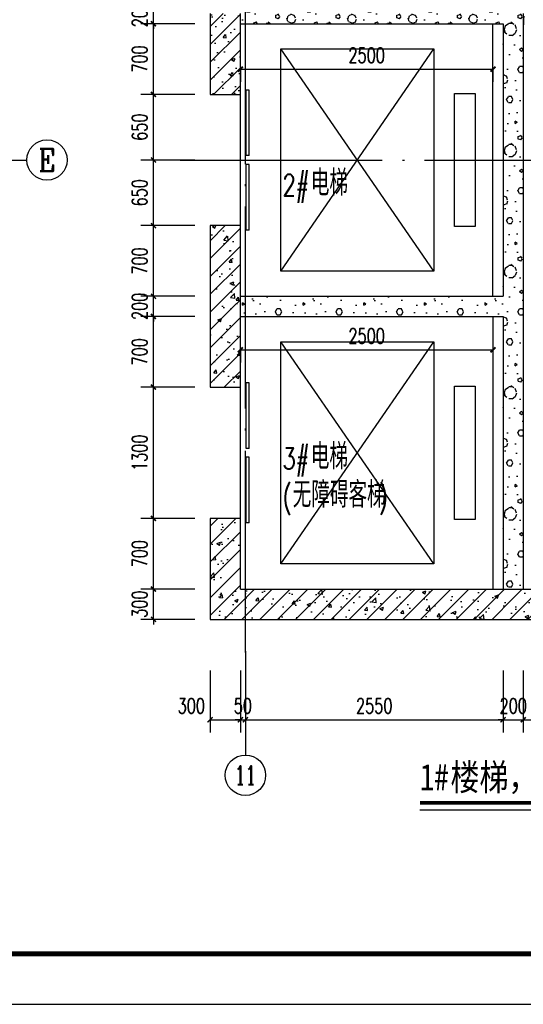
# Model space of a CAD drawing. Extents: x 797781 to 1255204, y 21234 to 1024248.
# Tile 875 of 1056: x 1179382 to 1184366, y 575313 to 585066. Entities that reach past the tile are written whole.
import ezdxf
from ezdxf.enums import TextEntityAlignment as Align

# ---------------------------------------------------------------- set-up
doc = ezdxf.new("R2010")
doc.units = 0
doc.header["$LTSCALE"] = 1000
doc.header["$MEASUREMENT"] = 0
doc.linetypes.add('230303生产综合楼-平面图_t8$0$DASH', pattern=[0.35, 0.25, -0.1])
doc.linetypes.add('230303生产综合楼-平面图_t8$0$DOTE', pattern=[2.42, 2, -0.2, 0.02, -0.2])
for name, color, linetype in [('230303生产综合楼-平面图_t8$0$A-PLAN-EVTR', 2, 'Continuous'), ('230303生产综合楼-平面图_t8$0$AXIS', 3, 'Continuous'), ('230303生产综合楼-平面图_t8$0$AXIS_TEXT', 7, 'Continuous'), ('230303生产综合楼-平面图_t8$0$DIM_SYMB', 3, 'Continuous'), ('230303生产综合楼-平面图_t8$0$DOTE', 1, '230303生产综合楼-平面图_t8$0$DOTE'), ('230303生产综合楼-平面图_t8$0$H-楼板留洞', 6, 'Continuous'), ('230303生产综合楼-平面图_t8$0$PUB_DIM', 3, 'Continuous'), ('230303生产综合楼-平面图_t8$0$PUB_HATCH', 8, 'Continuous'), ('230303生产综合楼-平面图_t8$0$PUB_TEXT', 7, 'Continuous'), ('230303生产综合楼-平面图_t8$0$WALL', 40, 'Continuous'), ('230303生产综合楼-平面图_t8$0$WINDOW', 4, 'Continuous'), ('230303生产综合楼-平面图_t8$0$轮廓', 2, 'Continuous'), ('AXIS_TEXT', 7, 'Continuous'), ('PUB_DIM', 3, 'Continuous'), ('PUB_TEXT', 7, 'Continuous'), ('PUB_TITLE', 4, 'Continuous')]:
    doc.layers.add(name, color=color, linetype=linetype)
doc.styles.add('230303生产综合楼-平面图_t8$0$-黑体', font='simhei.ttf', dxfattribs={"width": 0.8})
doc.styles.add('230303生产综合楼-平面图_t8$0$_TCH_AXIS', font='COMPLEX', dxfattribs={"bigfont": 'GBCBIG'})
doc.styles.add('230303生产综合楼-平面图_t8$0$_TCH_DIM', font='SIMPLEX', dxfattribs={"bigfont": 'GBCBIG'})
doc.styles.add('230303生产综合楼-平面图_T8$0$_TCH_DIM_T3', font='SIMPLEX', dxfattribs={"width": 0.705882, "bigfont": 'GBCBIG'})
doc.styles.add('_TCH_DIM_T3', font='SIMPLEX', dxfattribs={"width": 0.705882, "bigfont": 'GBCBIG'})
doc.styles.add('COMPLEX', font='COMPLEX')
doc.dimstyles.new('230303生产综合楼-平面图_T8$0$_TCH_ARCH&&50', dxfattribs={"dimtxt": 148.75, "dimasz": 50, "dimexe": 125, "dimexo": 150, "dimgap": 63.125, "dimtad": 1, "dimdec": 0, "dimzin": 0, "dimdsep": 46, "dimtxsty": '230303生产综合楼-平面图_T8$0$_TCH_DIM_T3', "dimblk": '230303生产综合楼-平面图_t8$0$_ArchTick', "dimcen": 0.09, "dimclrt": 7, "dimazin": 2, "dimtfac": 1, "dimtdec": 0, "dimtix": 1, "dimtmove": 2, "dimatfit": 3, "dimfxl": 1, "dimtolj": 1, "dimtzin": 0, "dimarcsym": 0})
doc.dimstyles.new('_TCH_ARCH&&50', dxfattribs={"dimtxt": 148.75, "dimasz": 50, "dimexe": 125, "dimexo": 150, "dimgap": 63.125, "dimtad": 1, "dimdec": 0, "dimzin": 0, "dimdsep": 46, "dimtxsty": '_TCH_DIM_T3', "dimblk": 'ARCHTICK', "dimcen": 0.09, "dimclrt": 7, "dimazin": 2, "dimtfac": 1, "dimtdec": 0, "dimtix": 1, "dimtmove": 2, "dimatfit": 3, "dimfxl": 1, "dimtolj": 1, "dimtzin": 0, "dimarcsym": 0})
pattern_1 = [(45, (0, 0), (-88.388348, 88.388348), []), (50, (0, 0), (358.63009, -31.37607), [37.5, -412.5]), (355, (0, 0), (-69.37567, 376.09607), [30, -330]), (100.4514, (29.9, -2.6), (289.25469, 344.71977), [31.8701, -350.57106]), (46.1842, (0, 100), (533.62052, -82.7595), [56.25, -618.75]), (96.6356, (44.47, 93.1), (467.33135, 487.05894), [47.80514, -525.8565]), (351.1842, (0, 100), (467.33097, 487.0593), [45, -495]), (21, (50, 75), (298.453526, -201.309445), [37.5, -412.5]), (326, (50, 75), (121.65767, 362.57502), [30, -330]), (71.4514, (74.87, 58.22), (420.11131, 161.26525), [31.8701, -350.57106]), (37.5, (0, 0), (6.079928, 166.446927), [0, -326, 0, -335, 0, -331.25]), (7.5, (0, 0), (131.534769, 197.205856), [0, -191, 0, -318.5, 0, -126.25]), (327.5, (-111.5, 0), (266.911218, -11.277436), [0, -125, 0, -390, 0, -517.5]), (317.5, (-161.5, 0), (291.593085, 50.05249), [0, -162.5, 0, -259, 0, -367.5])]
pattern_2 = [(0, (177, -183), (300, 600), [0, -600]), (0, (-174, -264), (300, 600), [0, -600]), (0, (21, -270), (300, 600), [0, -600]), (0, (234, -93), (300, 600), [0, -600]), (0, (-15, -300), (300, 600), [0, -600]), (0, (294, 285), (300, 600), [0, -600]), (0, (111, 237), (300, 600), [0, -600]), (0, (207, 162), (300, 600), [0, -600]), (0, (-282, 150), (300, 600), [0, -600]), (0, (12, 123), (300, 600), [0, -600]), (0, (-102, -30), (300, 600), [0, -600]), (0, (-96, -255), (300, 600), [0, -600]), (0, (129, -279), (300, 600), [0, -600]), (0, (294, -15), (300, 600), [0, -600]), (0, (-267, -108), (300, 600), [0, -600]), (0, (-216, -6), (300, 600), [0, -600]), (0, (18, -48), (300, 600), [0, -600]), (0, (-66, -135), (300, 600), [0, -600]), (0, (-114, 63), (300, 600), [0, -600]), (0, (-39, 288), (300, 600), [0, -600]), (0, (-243, -234), (300, 600), [0, -600]), (0, (87, 165), (300, 600), [0, -600]), (0, (-192, 174), (300, 600), [0, -600]), (0, (-240, 252), (300, 600), [0, -600]), (130.601294, (257.143, 97.143), (-1499.9999834, 1800.0000079), [26.34155, -11037.111]), (18.434949, (214.29, 108.57), (1499.9999945, 599.9999956), [27.10524, -3767.6279]), (90, (214.3, 82.86), (300, 600), [25.71428, -1174.28565]), (161.565051, (240, 74.29), (-1500.0000076, 599.999955), [27.10524, -3767.6279]), (53.130102, (240, 74.29), (300.000001, 600), [28.57143, -2971.4285]), (135, (262.86, -231.43), (-300.000036, 599.99996), [24.24366, -1672.8126]), (45, (228.57, -231.43), (299.999998, 599.999998), [24.24366, -1672.8126]), (135, (245.71, -248.57), (-300.000036, 599.99996), [24.24366, -1672.8126]), (45, (245.71, -248.57), (299.999998, 599.999998), [24.24366, -1672.8126]), (116.56505, (-25.7, 171.43), (-5e-05, 1199.99997), [31.94383, -638.8765]), (180, (-40, 200), (-300, 600), [34.28572, -565.71425]), (63.43495, (-88.57, 171.43), (3e-06, 1200), [31.94383, -638.8765]), (116.56505, (-74.3, 142.86), (-5e-05, 1199.99997), [31.94383, -638.8765]), (0, (-74.3, 142.86), (300, 600), [34.28572, -565.71425]), (63.43495, (-40, 142.86), (3e-06, 1200), [31.94383, -638.8765]), (107.102728, (200, -31.429), (-899.9999656, 3000.00000484), [38.86135, -16282.9025]), (143.972626, (188.57, 5.714), (-5699.9999277, 4199.9999952), [38.86135, -8122.02]), (180, (157.14, 28.6), (-300, 600), [37.14286, -562.8571]), (36.0273733, (88.57, 5.714), (5699.9999579, 4199.9999547), [38.86135, -8122.02]), (71.565051, (77.14, -28.57), (900.0000046, 2999.999995), [36.14032, -3758.5928]), (107.102728, (88.571, -65.714), (-899.9999656, 3000.00000484), [38.86135, -16282.9025]), (143.972626, (120, -88.57), (-5699.9999277, 4199.9999952), [38.86135, -8122.02]), (0, (120, -88.6), (300, 600), [37.14286, -562.8571]), (36.0273733, (157.143, -88.57), (5699.9999579, 4199.9999547), [38.86135, -8122.02]), (71.565051, (188.57, -65.71), (900.0000046, 2999.999995), [36.14032, -3758.5928]), (150.255118, (205.714, 248.57), (-900.000002, 599.9999926), [23.03502, -4814.3196]), (90, (185.7, 237.14), (300, 600), [22.85714, -1177.14275]), (29.744881, (185.714, 237.14), (900.0000005, 599.999997), [23.03502, -4814.3196]), (116.56505, (65.7, -177.14), (-5e-05, 1199.99997), [31.94383, -638.8765]), (168.690067, (51.43, -148.57), (-2700.000002, 599.999985), [29.13725, -6089.6855]), (41.185925, (0, -162.857), (7499.99995456, 6599.9999423), [30.37184, -12725.802]), (90, (0, -191.43), (300, 600), [28.57143, -1171.4285]), (138.814074, (22.857, -211.429), (-7499.9998667, 6600.00004204), [30.37184, -12725.802]), (16.6992442, (22.857, -211.429), (9899.9999255, 2999.9999686), [29.82945, -12498.5375]), (60.945396, (51.43, -202.857), (299.9999992, 599.9999947), [29.41609, -12325.3395]), (109.983106, (-185.714, 74.286), (-1500.00000565, 4199.9999889), [33.442, -14012.1975]), (155.556045, (-197.143, 105.714), (-3900.00001487, 1799.9999626), [34.52299, -14465.1315]), (24.4439547, (-260, 105.714), (3900.00000195, 1799.99999134), [34.52299, -14465.1315]), (70.0168934, (-271.429, 74.286), (1500.0000045, 4199.9999896), [33.442, -14012.1975]), (109.983106, (-260, 42.857), (-1500.00000565, 4199.9999889), [33.442, -14012.1975]), (160.016893, (-228.57, 31.43), (-1500.0000009, 599.9999727), [33.442, -6989.3775]), (19.9831065, (-228.57, 31.43), (1499.9999918, 599.999999), [33.442, -6989.3775]), (70.0168934, (-197.143, 42.857), (1500.0000045, 4199.9999896), [33.442, -14012.1975]), (122.005383, (37.14, 20), (-300.0000403, 599.9999694), [26.95423, -5633.434]), (18.434949, (-2.86, 34.29), (1499.9999945, 599.9999956), [27.10524, -3767.6279]), (90, (-2.86, 8.57), (300, 600), [25.71428, -1174.28565]), (161.565051, (22.86, 0), (-1500.0000076, 599.999955), [27.10524, -3767.6279]), (54.4623222, (22.857, 0), (2099.999997, 2999.9999955), [24.57807, -10298.2115]), (116.56505, (-137.14, -125.7), (-5e-05, 1199.99997), [31.94383, -638.8765]), (180, (-151.4, -97.14), (-300, 600), [31.42857, -568.5714]), (59.0362434, (-200, -125.714), (300.000001, 599.999997), [33.31973, -6963.822]), (120.963756, (-182.857, -154.286), (-300.000041, 599.9999724), [33.31973, -6963.822]), (0, (-182.86, -154.3), (300, 600), [31.42857, -568.5714]), (63.43495, (-151.43, -154.3), (3e-06, 1200), [31.94383, -638.8765])]

# ---------------------------------------------------------------- blocks, each defined once
blk = doc.blocks.new('_ArchTick')
at = {"color": 0, "linetype": 'ByBlock', "const_width": 0.4}
blk.add_lwpolyline([(-0.5, -0.5), (0.5, 0.5)], dxfattribs=at)
blk = doc.blocks.new('*D2519')
at = {"layer": 'Defpoints', "color": 0, "transparency": 16777216}
for p in [(1181565.8, 584723.8), (1184065.8, 584723.8), (1184065.8, 584576.4)]:
    blk.add_point(p, dxfattribs=at)
at = {"layer": 'PUB_DIM', "color": 0, "lineweight": -2, "transparency": 16777216}
for p, q in [((1181565.8, 584576.4), (1184065.8, 584576.4)), ((1181565.8, 584573.8), (1181565.8, 584451.4)), ((1184065.8, 584573.8), (1184065.8, 584451.4))]:
    blk.add_line(p, q, dxfattribs=at)
at = {"layer": 'PUB_DIM', "color": 0, "lineweight": -2, "transparency": 16777216, "xscale": 50, "yscale": 50, "zscale": 50, "rotation": 180}
blk.add_blockref('_ArchTick', (1181565.8, 584576.4), dxfattribs=at)
at = {"layer": 'PUB_DIM', "color": 0, "lineweight": -2, "transparency": 16777216, "xscale": 50, "yscale": 50, "zscale": 50}
blk.add_blockref('_ArchTick', (1184065.8, 584576.4), dxfattribs=at)
at = {"layer": 'PUB_DIM', "color": 7, "transparency": 16777216, "insert": (1182815.8, 584713.9), "char_height": 148.75, "attachment_point": 5, "style": '_TCH_DIM_T3'}
blk.add_mtext('\\A1;2500', dxfattribs=at)
blk = doc.blocks.new('*D2520')
at = {"layer": 'Defpoints', "color": 0, "transparency": 16777216}
for p in [(1181565.8, 581943.4), (1184065.8, 581943.4), (1184065.8, 581796.1)]:
    blk.add_point(p, dxfattribs=at)
at = {"layer": 'PUB_DIM', "color": 0, "lineweight": -2, "transparency": 16777216}
for p, q in [((1181565.8, 581796.1), (1184065.8, 581796.1)), ((1181565.8, 581793.4), (1181565.8, 581671.1)), ((1184065.8, 581793.4), (1184065.8, 581671.1))]:
    blk.add_line(p, q, dxfattribs=at)
at = {"layer": 'PUB_DIM', "color": 0, "lineweight": -2, "transparency": 16777216, "xscale": 50, "yscale": 50, "zscale": 50, "rotation": 180}
blk.add_blockref('_ArchTick', (1181565.8, 581796.1), dxfattribs=at)
at = {"layer": 'PUB_DIM', "color": 0, "lineweight": -2, "transparency": 16777216, "xscale": 50, "yscale": 50, "zscale": 50}
blk.add_blockref('_ArchTick', (1184065.8, 581796.1), dxfattribs=at)
at = {"layer": 'PUB_DIM', "color": 7, "transparency": 16777216, "insert": (1182815.8, 581933.6), "char_height": 148.75, "attachment_point": 5, "style": '_TCH_DIM_T3'}
blk.add_mtext('\\A1;2500', dxfattribs=at)
blk = doc.blocks.new('230303生产综合楼-平面图_t8$0$_ArchTick')
at = {"color": 0, "linetype": 'ByBlock', "const_width": 0.3}
blk.add_lwpolyline([(-0.5, -0.5), (0.5, 0.5)], dxfattribs=at)
blk = doc.blocks.new('*D3814')
at = {"layer": '230303生产综合楼-平面图_t8$0$PUB_DIM', "color": 0, "lineweight": -2, "transparency": 16777216}
for p, q in [((1180705.6, 579426.4), (1180705.6, 579476.4)), ((1181115.8, 579426.4), (1180580.6, 579426.4)), ((1180705.6, 579126.4), (1180705.6, 579426.4)), ((1181115.8, 579126.4), (1180580.6, 579126.4)), ((1180705.6, 579126.4), (1180705.6, 579076.4))]:
    blk.add_line(p, q, dxfattribs=at)
at = {"layer": 'Defpoints', "color": 0, "transparency": 16777216}
for p in [(1180705.6, 579426.4), (1181265.8, 579426.4), (1181265.8, 579126.4)]:
    blk.add_point(p, dxfattribs=at)
at = {"layer": '230303生产综合楼-平面图_t8$0$PUB_DIM', "color": 0, "lineweight": -2, "transparency": 16777216, "xscale": 50, "yscale": 50, "zscale": 50}
for p, rotation in [((1180705.6, 579426.4), 270), ((1180705.6, 579126.4), 90)]:
    blk.add_blockref('230303生产综合楼-平面图_t8$0$_ArchTick', p, dxfattribs=dict(at, rotation=rotation))
at = {"layer": '230303生产综合楼-平面图_t8$0$PUB_DIM', "color": 7, "transparency": 16777216, "insert": (1180568.1, 579276.4), "char_height": 148.75, "attachment_point": 5, "rotation": 90, "style": '230303生产综合楼-平面图_T8$0$_TCH_DIM_T3'}
blk.add_mtext('\\A1;300', dxfattribs=at)
blk = doc.blocks.new('*D3815')
at = {"layer": '230303生产综合楼-平面图_t8$0$PUB_DIM', "color": 0, "lineweight": -2, "transparency": 16777216}
for p, q in [((1181115.8, 580126.4), (1180580.6, 580126.4)), ((1180705.6, 579426.4), (1180705.6, 580126.4)), ((1181115.8, 579426.4), (1180580.6, 579426.4))]:
    blk.add_line(p, q, dxfattribs=at)
at = {"layer": 'Defpoints', "color": 0, "transparency": 16777216}
for p in [(1180705.6, 580126.4), (1181265.8, 580126.4), (1181265.8, 579426.4)]:
    blk.add_point(p, dxfattribs=at)
at = {"layer": '230303生产综合楼-平面图_t8$0$PUB_DIM', "color": 0, "lineweight": -2, "transparency": 16777216, "xscale": 50, "yscale": 50, "zscale": 50}
for p, rotation in [((1180705.6, 580126.4), 90), ((1180705.6, 579426.4), 270)]:
    blk.add_blockref('230303生产综合楼-平面图_t8$0$_ArchTick', p, dxfattribs=dict(at, rotation=rotation))
at = {"layer": '230303生产综合楼-平面图_t8$0$PUB_DIM', "color": 7, "transparency": 16777216, "insert": (1180568.1, 579776.4), "char_height": 148.75, "attachment_point": 5, "rotation": 90, "style": '230303生产综合楼-平面图_T8$0$_TCH_DIM_T3'}
blk.add_mtext('\\A1;700', dxfattribs=at)
blk = doc.blocks.new('*D3816')
at = {"layer": '230303生产综合楼-平面图_t8$0$PUB_DIM', "color": 0, "lineweight": -2, "transparency": 16777216}
for p, q in [((1181115.8, 581426.4), (1180580.6, 581426.4)), ((1180705.6, 580126.4), (1180705.6, 581426.4)), ((1181115.8, 580126.4), (1180580.6, 580126.4))]:
    blk.add_line(p, q, dxfattribs=at)
at = {"layer": 'Defpoints', "color": 0, "transparency": 16777216}
for p in [(1180705.6, 581426.4), (1181265.8, 581426.4), (1181265.8, 580126.4)]:
    blk.add_point(p, dxfattribs=at)
at = {"layer": '230303生产综合楼-平面图_t8$0$PUB_DIM', "color": 0, "lineweight": -2, "transparency": 16777216, "xscale": 50, "yscale": 50, "zscale": 50}
for p, rotation in [((1180705.6, 581426.4), 90), ((1180705.6, 580126.4), 270)]:
    blk.add_blockref('230303生产综合楼-平面图_t8$0$_ArchTick', p, dxfattribs=dict(at, rotation=rotation))
at = {"layer": '230303生产综合楼-平面图_t8$0$PUB_DIM', "color": 7, "transparency": 16777216, "insert": (1180568.1, 580776.4), "char_height": 148.75, "attachment_point": 5, "rotation": 90, "style": '230303生产综合楼-平面图_T8$0$_TCH_DIM_T3'}
blk.add_mtext('\\A1;1300', dxfattribs=at)
blk = doc.blocks.new('*D3817')
at = {"layer": '230303生产综合楼-平面图_t8$0$PUB_DIM', "color": 0, "lineweight": -2, "transparency": 16777216}
for p, q in [((1181115.8, 582126.4), (1180580.6, 582126.4)), ((1180705.6, 581426.4), (1180705.6, 582126.4)), ((1181115.8, 581426.4), (1180580.6, 581426.4))]:
    blk.add_line(p, q, dxfattribs=at)
at = {"layer": 'Defpoints', "color": 0, "transparency": 16777216}
for p in [(1180705.6, 582126.4), (1181265.8, 582126.4), (1181265.8, 581426.4)]:
    blk.add_point(p, dxfattribs=at)
at = {"layer": '230303生产综合楼-平面图_t8$0$PUB_DIM', "color": 0, "lineweight": -2, "transparency": 16777216, "xscale": 50, "yscale": 50, "zscale": 50}
for p, rotation in [((1180705.6, 582126.4), 90), ((1180705.6, 581426.4), 270)]:
    blk.add_blockref('230303生产综合楼-平面图_t8$0$_ArchTick', p, dxfattribs=dict(at, rotation=rotation))
at = {"layer": '230303生产综合楼-平面图_t8$0$PUB_DIM', "color": 7, "transparency": 16777216, "insert": (1180568.1, 581776.4), "char_height": 148.75, "attachment_point": 5, "rotation": 90, "style": '230303生产综合楼-平面图_T8$0$_TCH_DIM_T3'}
blk.add_mtext('\\A1;700', dxfattribs=at)
blk = doc.blocks.new('*D3818')
at = {"layer": '230303生产综合楼-平面图_t8$0$PUB_DIM', "color": 0, "lineweight": -2, "transparency": 16777216}
for p, q in [((1180705.6, 582326.4), (1180705.6, 582376.4)), ((1181115.8, 582326.4), (1180580.6, 582326.4)), ((1180705.6, 582126.4), (1180705.6, 582326.4)), ((1181115.8, 582126.4), (1180580.6, 582126.4)), ((1180705.6, 582126.4), (1180705.6, 582076.4))]:
    blk.add_line(p, q, dxfattribs=at)
at = {"layer": 'Defpoints', "color": 0, "transparency": 16777216}
for p in [(1180705.6, 582326.4), (1181265.8, 582326.4), (1181265.8, 582126.4)]:
    blk.add_point(p, dxfattribs=at)
at = {"layer": '230303生产综合楼-平面图_t8$0$PUB_DIM', "color": 0, "lineweight": -2, "transparency": 16777216, "xscale": 50, "yscale": 50, "zscale": 50}
for p, rotation in [((1180705.6, 582326.4), 270), ((1180705.6, 582126.4), 90)]:
    blk.add_blockref('230303生产综合楼-平面图_t8$0$_ArchTick', p, dxfattribs=dict(at, rotation=rotation))
at = {"layer": '230303生产综合楼-平面图_t8$0$PUB_DIM', "color": 7, "transparency": 16777216, "insert": (1180568.1, 582226.4), "char_height": 148.75, "attachment_point": 5, "rotation": 90, "style": '230303生产综合楼-平面图_T8$0$_TCH_DIM_T3'}
blk.add_mtext('\\A1;200', dxfattribs=at)
blk = doc.blocks.new('*D3819')
at = {"layer": '230303生产综合楼-平面图_t8$0$PUB_DIM', "color": 0, "lineweight": -2, "transparency": 16777216}
for p, q in [((1181115.8, 583026.4), (1180580.6, 583026.4)), ((1180705.6, 582326.4), (1180705.6, 583026.4)), ((1181115.8, 582326.4), (1180580.6, 582326.4))]:
    blk.add_line(p, q, dxfattribs=at)
at = {"layer": 'Defpoints', "color": 0, "transparency": 16777216}
for p in [(1180705.6, 583026.4), (1181265.8, 583026.4), (1181265.8, 582326.4)]:
    blk.add_point(p, dxfattribs=at)
at = {"layer": '230303生产综合楼-平面图_t8$0$PUB_DIM', "color": 0, "lineweight": -2, "transparency": 16777216, "xscale": 50, "yscale": 50, "zscale": 50}
for p, rotation in [((1180705.6, 583026.4), 90), ((1180705.6, 582326.4), 270)]:
    blk.add_blockref('230303生产综合楼-平面图_t8$0$_ArchTick', p, dxfattribs=dict(at, rotation=rotation))
at = {"layer": '230303生产综合楼-平面图_t8$0$PUB_DIM', "color": 7, "transparency": 16777216, "insert": (1180568.1, 582676.4), "char_height": 148.75, "attachment_point": 5, "rotation": 90, "style": '230303生产综合楼-平面图_T8$0$_TCH_DIM_T3'}
blk.add_mtext('\\A1;700', dxfattribs=at)
blk = doc.blocks.new('*D3820')
at = {"layer": '230303生产综合楼-平面图_t8$0$PUB_DIM', "color": 0, "lineweight": -2, "transparency": 16777216}
for p, q in [((1181115.8, 583676.4), (1180580.6, 583676.4)), ((1180705.6, 583026.4), (1180705.6, 583676.4)), ((1181115.8, 583026.4), (1180580.6, 583026.4))]:
    blk.add_line(p, q, dxfattribs=at)
at = {"layer": 'Defpoints', "color": 0, "transparency": 16777216}
for p in [(1180705.6, 583676.4), (1181265.8, 583676.4), (1181265.8, 583026.4)]:
    blk.add_point(p, dxfattribs=at)
at = {"layer": '230303生产综合楼-平面图_t8$0$PUB_DIM', "color": 0, "lineweight": -2, "transparency": 16777216, "xscale": 50, "yscale": 50, "zscale": 50}
for p, rotation in [((1180705.6, 583676.4), 90), ((1180705.6, 583026.4), 270)]:
    blk.add_blockref('230303生产综合楼-平面图_t8$0$_ArchTick', p, dxfattribs=dict(at, rotation=rotation))
at = {"layer": '230303生产综合楼-平面图_t8$0$PUB_DIM', "color": 7, "transparency": 16777216, "insert": (1180568.1, 583351.4), "char_height": 148.75, "attachment_point": 5, "rotation": 90, "style": '230303生产综合楼-平面图_T8$0$_TCH_DIM_T3'}
blk.add_mtext('\\A1;650', dxfattribs=at)
blk = doc.blocks.new('*D3821')
at = {"layer": '230303生产综合楼-平面图_t8$0$PUB_DIM', "color": 0, "lineweight": -2, "transparency": 16777216}
for p, q in [((1181115.8, 584326.4), (1180580.6, 584326.4)), ((1180705.6, 583676.4), (1180705.6, 584326.4)), ((1181115.8, 583676.4), (1180580.6, 583676.4))]:
    blk.add_line(p, q, dxfattribs=at)
at = {"layer": 'Defpoints', "color": 0, "transparency": 16777216}
for p in [(1180705.6, 584326.4), (1181265.8, 584326.4), (1181265.8, 583676.4)]:
    blk.add_point(p, dxfattribs=at)
at = {"layer": '230303生产综合楼-平面图_t8$0$PUB_DIM', "color": 0, "lineweight": -2, "transparency": 16777216, "xscale": 50, "yscale": 50, "zscale": 50}
for p, rotation in [((1180705.6, 584326.4), 90), ((1180705.6, 583676.4), 270)]:
    blk.add_blockref('230303生产综合楼-平面图_t8$0$_ArchTick', p, dxfattribs=dict(at, rotation=rotation))
at = {"layer": '230303生产综合楼-平面图_t8$0$PUB_DIM', "color": 7, "transparency": 16777216, "insert": (1180568.1, 584001.4), "char_height": 148.75, "attachment_point": 5, "rotation": 90, "style": '230303生产综合楼-平面图_T8$0$_TCH_DIM_T3'}
blk.add_mtext('\\A1;650', dxfattribs=at)
blk = doc.blocks.new('*D3822')
at = {"layer": '230303生产综合楼-平面图_t8$0$PUB_DIM', "color": 0, "lineweight": -2, "transparency": 16777216}
for p, q in [((1181115.8, 585026.4), (1180580.6, 585026.4)), ((1180705.6, 584326.4), (1180705.6, 585026.4)), ((1181115.8, 584326.4), (1180580.6, 584326.4))]:
    blk.add_line(p, q, dxfattribs=at)
at = {"layer": 'Defpoints', "color": 0, "transparency": 16777216}
for p in [(1180705.6, 585026.4), (1181265.8, 585026.4), (1181265.8, 584326.4)]:
    blk.add_point(p, dxfattribs=at)
at = {"layer": '230303生产综合楼-平面图_t8$0$PUB_DIM', "color": 0, "lineweight": -2, "transparency": 16777216, "xscale": 50, "yscale": 50, "zscale": 50}
for p, rotation in [((1180705.6, 585026.4), 90), ((1180705.6, 584326.4), 270)]:
    blk.add_blockref('230303生产综合楼-平面图_t8$0$_ArchTick', p, dxfattribs=dict(at, rotation=rotation))
at = {"layer": '230303生产综合楼-平面图_t8$0$PUB_DIM', "color": 7, "transparency": 16777216, "insert": (1180568.1, 584676.4), "char_height": 148.75, "attachment_point": 5, "rotation": 90, "style": '230303生产综合楼-平面图_T8$0$_TCH_DIM_T3'}
blk.add_mtext('\\A1;700', dxfattribs=at)
blk = doc.blocks.new('*D3823')
at = {"layer": '230303生产综合楼-平面图_t8$0$PUB_DIM', "color": 0, "lineweight": -2, "transparency": 16777216}
for p, q in [((1181115.8, 585226.4), (1180580.6, 585226.4)), ((1180705.6, 585226.4), (1180705.6, 585276.4)), ((1180705.6, 585026.4), (1180705.6, 585226.4)), ((1181115.8, 585026.4), (1180580.6, 585026.4)), ((1180705.6, 585026.4), (1180705.6, 584976.4))]:
    blk.add_line(p, q, dxfattribs=at)
at = {"layer": 'Defpoints', "color": 0, "transparency": 16777216}
for p in [(1180705.6, 585226.4), (1181265.8, 585226.4), (1181265.8, 585026.4)]:
    blk.add_point(p, dxfattribs=at)
at = {"layer": '230303生产综合楼-平面图_t8$0$PUB_DIM', "color": 0, "lineweight": -2, "transparency": 16777216, "xscale": 50, "yscale": 50, "zscale": 50}
for p, rotation in [((1180705.6, 585226.4), 270), ((1180705.6, 585026.4), 90)]:
    blk.add_blockref('230303生产综合楼-平面图_t8$0$_ArchTick', p, dxfattribs=dict(at, rotation=rotation))
at = {"layer": '230303生产综合楼-平面图_t8$0$PUB_DIM', "color": 7, "transparency": 16777216, "insert": (1180568.1, 585126.4), "char_height": 148.75, "attachment_point": 5, "rotation": 90, "style": '230303生产综合楼-平面图_T8$0$_TCH_DIM_T3'}
blk.add_mtext('\\A1;200', dxfattribs=at)
blk = doc.blocks.new('*D3828')
at = {"layer": '230303生产综合楼-平面图_t8$0$AXIS', "color": 0, "lineweight": -2, "transparency": 16777216}
for p, q in [((1181265.8, 578620.6), (1181265.8, 578007)), ((1181565.8, 578620.6), (1181565.8, 578007)), ((1181265.8, 578132), (1181565.8, 578132))]:
    blk.add_line(p, q, dxfattribs=at)
at = {"layer": 'Defpoints', "color": 0, "transparency": 16777216}
for p in [(1181265.8, 578770.6), (1181565.8, 578770.6), (1181565.8, 578132)]:
    blk.add_point(p, dxfattribs=at)
at = {"layer": '230303生产综合楼-平面图_t8$0$AXIS', "color": 0, "lineweight": -2, "transparency": 16777216, "xscale": 50, "yscale": 50, "zscale": 50, "rotation": 180}
blk.add_blockref('230303生产综合楼-平面图_t8$0$_ArchTick', (1181265.8, 578132), dxfattribs=at)
at = {"layer": '230303生产综合楼-平面图_t8$0$AXIS', "color": 0, "lineweight": -2, "transparency": 16777216, "xscale": 50, "yscale": 50, "zscale": 50}
blk.add_blockref('230303生产综合楼-平面图_t8$0$_ArchTick', (1181565.8, 578132), dxfattribs=at)
at = {"layer": '230303生产综合楼-平面图_t8$0$AXIS', "color": 7, "transparency": 16777216, "insert": (1181080.8, 578269.5), "char_height": 148.75, "attachment_point": 5, "style": '230303生产综合楼-平面图_T8$0$_TCH_DIM_T3'}
blk.add_mtext('\\A1;300', dxfattribs=at)
blk = doc.blocks.new('*D3829')
at = {"layer": '230303生产综合楼-平面图_t8$0$AXIS', "color": 0, "lineweight": -2, "transparency": 16777216}
for p, q in [((1181565.8, 578620.6), (1181565.8, 578007)), ((1181615.8, 578620.6), (1181615.8, 578007)), ((1181565.8, 578132), (1181515.8, 578132)), ((1181565.8, 578132), (1181615.8, 578132)), ((1181615.8, 578132), (1181665.8, 578132))]:
    blk.add_line(p, q, dxfattribs=at)
at = {"layer": 'Defpoints', "color": 0, "transparency": 16777216}
for p in [(1181565.8, 578770.6), (1181615.8, 578770.6), (1181615.8, 578132)]:
    blk.add_point(p, dxfattribs=at)
at = {"layer": '230303生产综合楼-平面图_t8$0$AXIS', "color": 0, "lineweight": -2, "transparency": 16777216, "xscale": 50, "yscale": 50, "zscale": 50}
blk.add_blockref('230303生产综合楼-平面图_t8$0$_ArchTick', (1181565.8, 578132), dxfattribs=at)
at = {"layer": '230303生产综合楼-平面图_t8$0$AXIS', "color": 0, "lineweight": -2, "transparency": 16777216, "xscale": 50, "yscale": 50, "zscale": 50, "rotation": 180}
blk.add_blockref('230303生产综合楼-平面图_t8$0$_ArchTick', (1181615.8, 578132), dxfattribs=at)
at = {"layer": '230303生产综合楼-平面图_t8$0$AXIS', "color": 7, "transparency": 16777216, "insert": (1181590.8, 578269.5), "char_height": 148.75, "attachment_point": 5, "style": '230303生产综合楼-平面图_T8$0$_TCH_DIM_T3'}
blk.add_mtext('\\A1;50', dxfattribs=at)
blk = doc.blocks.new('*D3830')
at = {"layer": '230303生产综合楼-平面图_t8$0$AXIS', "color": 0, "lineweight": -2, "transparency": 16777216}
for p, q in [((1181615.8, 578620.6), (1181615.8, 578007)), ((1184165.8, 578620.6), (1184165.8, 578007)), ((1181615.8, 578132), (1184165.8, 578132))]:
    blk.add_line(p, q, dxfattribs=at)
at = {"layer": 'Defpoints', "color": 0, "transparency": 16777216}
for p in [(1181615.8, 578770.6), (1184165.8, 578770.6), (1184165.8, 578132)]:
    blk.add_point(p, dxfattribs=at)
at = {"layer": '230303生产综合楼-平面图_t8$0$AXIS', "color": 0, "lineweight": -2, "transparency": 16777216, "xscale": 50, "yscale": 50, "zscale": 50, "rotation": 180}
blk.add_blockref('230303生产综合楼-平面图_t8$0$_ArchTick', (1181615.8, 578132), dxfattribs=at)
at = {"layer": '230303生产综合楼-平面图_t8$0$AXIS', "color": 0, "lineweight": -2, "transparency": 16777216, "xscale": 50, "yscale": 50, "zscale": 50}
blk.add_blockref('230303生产综合楼-平面图_t8$0$_ArchTick', (1184165.8, 578132), dxfattribs=at)
at = {"layer": '230303生产综合楼-平面图_t8$0$AXIS', "color": 7, "transparency": 16777216, "insert": (1182890.8, 578269.5), "char_height": 148.75, "attachment_point": 5, "style": '230303生产综合楼-平面图_T8$0$_TCH_DIM_T3'}
blk.add_mtext('\\A1;2550', dxfattribs=at)
blk = doc.blocks.new('*D3831')
at = {"layer": '230303生产综合楼-平面图_t8$0$AXIS', "color": 0, "lineweight": -2, "transparency": 16777216}
for p, q in [((1184165.8, 578620.6), (1184165.8, 578007)), ((1184365.8, 578620.6), (1184365.8, 578007)), ((1184165.8, 578132), (1184115.8, 578132)), ((1184165.8, 578132), (1184365.8, 578132)), ((1184365.8, 578132), (1184415.8, 578132))]:
    blk.add_line(p, q, dxfattribs=at)
at = {"layer": 'Defpoints', "color": 0, "transparency": 16777216}
for p in [(1184165.8, 578770.6), (1184365.8, 578770.6), (1184365.8, 578132)]:
    blk.add_point(p, dxfattribs=at)
at = {"layer": '230303生产综合楼-平面图_t8$0$AXIS', "color": 0, "lineweight": -2, "transparency": 16777216, "xscale": 50, "yscale": 50, "zscale": 50}
blk.add_blockref('230303生产综合楼-平面图_t8$0$_ArchTick', (1184165.8, 578132), dxfattribs=at)
at = {"layer": '230303生产综合楼-平面图_t8$0$AXIS', "color": 0, "lineweight": -2, "transparency": 16777216, "xscale": 50, "yscale": 50, "zscale": 50, "rotation": 180}
blk.add_blockref('230303生产综合楼-平面图_t8$0$_ArchTick', (1184365.8, 578132), dxfattribs=at)
at = {"layer": '230303生产综合楼-平面图_t8$0$AXIS', "color": 7, "transparency": 16777216, "insert": (1184265.8, 578269.5), "char_height": 148.75, "attachment_point": 5, "style": '230303生产综合楼-平面图_T8$0$_TCH_DIM_T3'}
blk.add_mtext('\\A1;200', dxfattribs=at)
blk = doc.blocks.new('*D3832')
at = {"layer": '230303生产综合楼-平面图_t8$0$AXIS', "color": 0, "lineweight": -2, "transparency": 16777216}
for p, q in [((1184365.8, 578620.6), (1184365.8, 578007)), ((1185865.8, 578620.6), (1185865.8, 578007)), ((1184365.8, 578132), (1185865.8, 578132))]:
    blk.add_line(p, q, dxfattribs=at)
at = {"layer": 'Defpoints', "color": 0, "transparency": 16777216}
for p in [(1184365.8, 578770.6), (1185865.8, 578770.6), (1185865.8, 578132)]:
    blk.add_point(p, dxfattribs=at)
at = {"layer": '230303生产综合楼-平面图_t8$0$AXIS', "color": 0, "lineweight": -2, "transparency": 16777216, "xscale": 50, "yscale": 50, "zscale": 50, "rotation": 180}
blk.add_blockref('230303生产综合楼-平面图_t8$0$_ArchTick', (1184365.8, 578132), dxfattribs=at)
at = {"layer": '230303生产综合楼-平面图_t8$0$AXIS', "color": 0, "lineweight": -2, "transparency": 16777216, "xscale": 50, "yscale": 50, "zscale": 50}
blk.add_blockref('230303生产综合楼-平面图_t8$0$_ArchTick', (1185865.8, 578132), dxfattribs=at)
at = {"layer": '230303生产综合楼-平面图_t8$0$AXIS', "color": 7, "transparency": 16777216, "insert": (1185115.8, 578269.5), "char_height": 148.75, "attachment_point": 5, "style": '230303生产综合楼-平面图_T8$0$_TCH_DIM_T3'}
blk.add_mtext('\\A1;1500', dxfattribs=at)
blk = doc.blocks.new('_AXISO')
blk.add_circle((0, 0), 0.5)
at = {"layer": 'AXIS_TEXT', "style": 'COMPLEX', "width": 1.041667}
blk.add_attdef('A', text='', height=0.56, dxfattribs=at).set_placement((-0.25, -0.28), (0.25, -0.28), align=Align.FIT)
blk = doc.blocks.new('230303生产综合楼-平面图_t8$0$$DORLIB2D$00000127')
at = {"color": 0}
for points in [[(-0.5333, 0.7949), (-0.5333, 0.6904)], [(-0.0333, 0.7949), (-0.5333, 0.7949)], [(-0.0333, 0.7949), (-0.0333, 0.6904)], [(0.5333, 0.7949), (0.0333, 0.7949)], [(0.0333, 0.7949), (0.0333, 0.6904)], [(0.5333, 0.7949), (0.5333, 0.6904)], [(-0.0333, 0.6904), (-0.5333, 0.6904)], [(0.5333, 0.6904), (0.0333, 0.6904)], [(0.5, 0.5), (-0.5, 0.5)]]:
    blk.add_lwpolyline(points, dxfattribs=at)

msp = doc.modelspace()

# ---------------------------------------------------------------- hatches: boundary and pattern name
at = {"layer": '230303生产综合楼-平面图_t8$0$PUB_HATCH'}
h = msp.add_hatch(dxfattribs=at)
h.set_pattern_fill('加气混凝土', color=256, scale=50, style=0)
h.set_pattern_definition(pattern_2)
h.paths.add_polyline_path([(1181565.8, 585226.4), (1181565.8, 585026.4), (1184165.8, 585026.4), (1184232.5, 585126.4), (1184165.8, 585226.4)])
h = msp.add_hatch(dxfattribs=at)
h.set_pattern_fill('钢筋混凝土', color=256, scale=50, style=0)
h.set_pattern_definition(pattern_1)
h.paths.add_polyline_path([(1181265.8, 585126.4), (1181265.8, 584326.4), (1181565.8, 584326.4), (1181565.8, 585126.4)])
h = msp.add_hatch(dxfattribs=at)
h.set_pattern_fill('加气混凝土', color=256, scale=50, style=0)
h.set_pattern_definition(pattern_2)
h.paths.add_polyline_path([(1184232.5, 585126.4), (1184165.8, 585026.4), (1184165.8, 582326.4), (1184232.5, 582226.4), (1184365.8, 582226.4), (1184365.8, 585126.4)])
h = msp.add_hatch(dxfattribs=at)
h.set_pattern_fill('钢筋混凝土', color=256, scale=50, style=0)
h.set_pattern_definition(pattern_1)
h.paths.add_polyline_path([(1181565.8, 582226.4), (1181565.8, 583026.4), (1181265.8, 583026.4), (1181265.8, 582226.4)])
h = msp.add_hatch(dxfattribs=at)
h.set_pattern_fill('加气混凝土', color=256, scale=50, style=0)
h.set_pattern_definition(pattern_2)
h.paths.add_polyline_path([(1181565.8, 582326.4), (1181565.8, 582126.4), (1184165.8, 582126.4), (1184232.5, 582226.4), (1184165.8, 582326.4)])
h = msp.add_hatch(dxfattribs=at)
h.set_pattern_fill('钢筋混凝土', color=256, scale=50, style=0)
h.set_pattern_definition(pattern_1)
h.paths.add_polyline_path([(1181265.8, 582226.4), (1181265.8, 581426.4), (1181565.8, 581426.4), (1181565.8, 582226.4)])
h = msp.add_hatch(dxfattribs=at)
h.set_pattern_fill('加气混凝土', color=256, scale=50, style=0)
h.set_pattern_definition(pattern_2)
h.paths.add_polyline_path([(1184232.5, 582226.4), (1184165.8, 582126.4), (1184165.8, 579426.4), (1184365.8, 579426.4), (1184365.8, 582226.4)])
h = msp.add_hatch(dxfattribs=at)
h.set_pattern_fill('钢筋混凝土', color=256, scale=50, style=0)
h.set_pattern_definition(pattern_1)
h.paths.add_polyline_path([(1181565.8, 579426.4), (1181565.8, 580126.4), (1181265.8, 580126.4), (1181265.8, 579126.4)])
h = msp.add_hatch(dxfattribs=at)
h.set_pattern_fill('钢筋混凝土', color=256, scale=50, style=0)
h.set_pattern_definition(pattern_1)
h.paths.add_polyline_path([(1181565.8, 579426.4), (1181265.8, 579126.4), (1184265.8, 579126.4), (1184265.8, 579426.4)])
h = msp.add_hatch(dxfattribs=at)
h.set_pattern_fill('钢筋混凝土', color=256, scale=50, style=0)
h.set_pattern_definition(pattern_1)
h.paths.add_polyline_path([(1184265.8, 579426.4), (1184265.8, 579126.4), (1187665.8, 579126.4), (1187665.8, 579426.4)])

# ---------------------------------------------------------------- linework, layer by layer
at = {"layer": '230303生产综合楼-平面图_t8$0$A-PLAN-EVTR'}
for p, q in [((1181965.8, 582576.4), (1183480.8, 584776.4)), ((1183480.8, 582576.4), (1181965.8, 584776.4)), ((1181965.8, 584776.4), (1183480.8, 584776.4)), ((1181965.8, 582576.4), (1181965.8, 584776.4)), ((1183480.8, 584776.4), (1183480.8, 582576.4)), ((1183685.8, 584336.4), (1183890.8, 584336.4)), ((1183685.8, 583016.4), (1183685.8, 584336.4)), ((1183890.8, 584336.4), (1183890.8, 583016.4)), ((1183890.8, 583016.4), (1183685.8, 583016.4)), ((1183480.8, 582576.4), (1181965.8, 582576.4)), ((1181965.8, 579676.4), (1183480.8, 581876.4)), ((1183480.8, 579676.4), (1181965.8, 581876.4)), ((1181965.8, 581876.4), (1183480.8, 581876.4)), ((1181965.8, 579676.4), (1181965.8, 581876.4)), ((1183480.8, 581876.4), (1183480.8, 579676.4)), ((1183685.8, 581436.4), (1183890.8, 581436.4)), ((1183685.8, 580116.4), (1183685.8, 581436.4)), ((1183890.8, 581436.4), (1183890.8, 580116.4)), ((1183890.8, 580116.4), (1183685.8, 580116.4)), ((1183480.8, 579676.4), (1181965.8, 579676.4))]:
    msp.add_line(p, q, dxfattribs=at)
at = {"layer": '230303生产综合楼-平面图_t8$0$AXIS'}
for p, q in [((1178423, 583676.4), (1179451.9, 583676.4)), ((1181615.8, 578810.9), (1181615.8, 577782))]:
    msp.add_line(p, q, dxfattribs=at)
at = {"layer": '230303生产综合楼-平面图_t8$0$DIM_SYMB', "const_width": 35}
msp.add_lwpolyline([(1183342.5, 577308.8), (1188950.5, 577308.8)], dxfattribs=at)
at = {"layer": '230303生产综合楼-平面图_t8$0$DIM_SYMB'}
msp.add_lwpolyline([(1183342.5, 577238.8), (1188950.5, 577238.8)], dxfattribs=at)
at = {"layer": '230303生产综合楼-平面图_t8$0$DOTE'}
for p, q in [((1181615.8, 578796.5), (1181615.8, 588606.2)), ((1180969.4, 583676.4), (1190805.2, 583676.4))]:
    msp.add_line(p, q, dxfattribs=at)
at = {"layer": '230303生产综合楼-平面图_t8$0$H-楼板留洞'}
for points in [[(1184065.8, 582326.4), (1184065.8, 585026.4)], [(1184065.8, 582126.4), (1184065.8, 579426.4)]]:
    msp.add_lwpolyline(points, dxfattribs=at)
at = {"layer": '230303生产综合楼-平面图_t8$0$WALL'}
for p, q in [((1181265.8, 585126.4), (1181265.8, 584326.4)), ((1181565.8, 584326.4), (1181565.8, 585126.4)), ((1184365.8, 585126.4), (1184365.8, 582226.4)), ((1181565.8, 585026.4), (1184165.8, 585026.4)), ((1184165.8, 585026.4), (1184165.8, 582326.4)), ((1181265.8, 584326.4), (1181565.8, 584326.4)), ((1181565.8, 583026.4), (1181265.8, 583026.4)), ((1181265.8, 583026.4), (1181265.8, 582226.4)), ((1181565.8, 582226.4), (1181565.8, 583026.4)), ((1181565.8, 582326.4), (1184165.8, 582326.4)), ((1181265.8, 582226.4), (1181265.8, 581426.4)), ((1181565.8, 581426.4), (1181565.8, 582226.4)), ((1184365.8, 582226.4), (1184365.8, 579426.4)), ((1181565.8, 582126.4), (1184165.8, 582126.4)), ((1184165.8, 582126.4), (1184165.8, 579426.4)), ((1181265.8, 581426.4), (1181565.8, 581426.4)), ((1181565.8, 580126.4), (1181265.8, 580126.4)), ((1181265.8, 580126.4), (1181265.8, 579126.4)), ((1181565.8, 579426.4), (1181565.8, 580126.4)), ((1181565.8, 579426.4), (1184265.8, 579426.4)), ((1184265.8, 579426.4), (1187665.8, 579426.4)), ((1181265.8, 579126.4), (1184265.8, 579126.4)), ((1184265.8, 579126.4), (1187665.8, 579126.4))]:
    msp.add_line(p, q, dxfattribs=at)
at = {"layer": '230303生产综合楼-平面图_t8$0$轮廓', "linetype": '230303生产综合楼-平面图_t8$0$DASH'}
msp.add_arc((1185965.8, 584976.4), 1600, 0, 180.00038, dxfattribs=at)
at = {"layer": 'PUB_TITLE'}
msp.add_lwpolyline([(1146159.4, 575313.1), (1198709.4, 575313.1), (1198709.4, 605013.1), (1146159.4, 605013.1)], close=True, dxfattribs=at)
at = {"layer": 'PUB_TITLE', "const_width": 50}
msp.add_lwpolyline([(1146904.2, 575813.1), (1197704.2, 575813.1), (1197704.2, 604513.1), (1146904.2, 604513.1)], close=True, dxfattribs=at)

# ---------------------------------------------------------------- block references
at = {"layer": '230303生产综合楼-平面图_t8$0$AXIS'}
ref = msp.add_blockref('_AXISO', (1179651.9, 583676.4), dxfattribs=dict(at, xscale=400, yscale=400, zscale=400))
ref.add_attrib('A', 'E', dxfattribs={"layer": '230303生产综合楼-平面图_t8$0$AXIS_TEXT', "ltscale": 2, "height": 222.7, "style": '230303生产综合楼-平面图_t8$0$_TCH_AXIS'}).set_placement((1179567, 583565), (1179736.7, 583565), align=Align.FIT)
ref = msp.add_blockref('_AXISO', (1181615.8, 577582), dxfattribs=dict(at, xscale=400, yscale=400, zscale=400))
ref.add_attrib('A', '11', dxfattribs={"layer": '230303生产综合楼-平面图_t8$0$AXIS_TEXT', "ltscale": 2, "height": 184.38, "style": '230303生产综合楼-平面图_t8$0$_TCH_AXIS'}).set_placement((1181510.4, 577489.8), (1181721.2, 577489.8), align=Align.FIT)
at = {"layer": '230303生产综合楼-平面图_t8$0$WINDOW', "xscale": 1300, "yscale": 300, "zscale": 300, "rotation": 270}
for p in [(1181415.8, 583676.4), (1181415.8, 580776.4)]:
    msp.add_blockref('230303生产综合楼-平面图_t8$0$$DORLIB2D$00000127', p, dxfattribs=at)

# ---------------------------------------------------------------- texts
at = {"layer": '230303生产综合楼-平面图_t8$0$PUB_TEXT', "style": '230303生产综合楼-平面图_t8$0$_TCH_DIM'}
for s, p in [('电梯', (1182262.9, 583322.2)), ('电梯', (1182262.9, 580612.6)), ('无障碍客梯', (1182084.3, 580233.7))]:
    msp.add_text(s, height=255.32, dxfattribs=at).set_placement(p)
at = {"layer": '230303生产综合楼-平面图_t8$0$PUB_TEXT', "style": '230303生产综合楼-平面图_t8$0$_TCH_DIM', "width": 0.705882}
for s, p in [('2#', (1181984.3, 583322.2)), ('3#', (1181984.3, 580612.6)), ('(', (1181984.3, 580233.7)), (')', (1182935.4, 580233.7))]:
    msp.add_text(s, height=212.5, dxfattribs=at).set_placement(p)
at = {"layer": 'PUB_TEXT', "style": '230303生产综合楼-平面图_t8$0$-黑体', "width": 0.8}
for s, p in [('1#', (1183342.5, 577432)), ('楼梯，', (1183645, 577432))]:
    msp.add_text(s, height=262.87, dxfattribs=at).set_placement(p)

# ---------------------------------------------------------------- dimensions: what is measured, and where the dimension line sits
at = {"layer": '230303生产综合楼-平面图_t8$0$AXIS'}
dim = msp.add_linear_dim(base=(1181565.8, 578132), p1=(1181265.8, 578770.6), p2=(1181565.8, 578770.6), angle=0, dimstyle='230303生产综合楼-平面图_T8$0$_TCH_ARCH&&50', dxfattribs=at)
dim.commit()
dim.dimension.update_dxf_attribs({"geometry": '*D3828', "text_midpoint": (1181080.8, 578269.5), "dimtype": 161})
for p1, p2, picture, middle in [((1181565.8, 578770.6), (1181615.8, 578770.6), '*D3829', (1181590.8, 578269.5)), ((1181615.8, 578770.6), (1184165.8, 578770.6), '*D3830', (1182890.8, 578269.5)), ((1184165.8, 578770.6), (1184365.8, 578770.6), '*D3831', (1184265.8, 578269.5)), ((1184365.8, 578770.6), (1185865.8, 578770.6), '*D3832', (1185115.8, 578269.5))]:
    dim = msp.add_aligned_dim(p1=p1, p2=p2, distance=-638.7, dimstyle='230303生产综合楼-平面图_T8$0$_TCH_ARCH&&50', dxfattribs=at)
    dim.commit()
    dim.dimension.update_dxf_attribs({"geometry": picture, "text_midpoint": middle})
at = {"layer": '230303生产综合楼-平面图_t8$0$PUB_DIM'}
for p1, p2, picture, middle in [((1181265.8, 585026.4), (1181265.8, 585226.4), '*D3823', (1180568.1, 585126.4)), ((1181265.8, 584326.4), (1181265.8, 585026.4), '*D3822', (1180568.1, 584676.4)), ((1181265.8, 583676.4), (1181265.8, 584326.4), '*D3821', (1180568.1, 584001.4)), ((1181265.8, 583026.4), (1181265.8, 583676.4), '*D3820', (1180568.1, 583351.4)), ((1181265.8, 582326.4), (1181265.8, 583026.4), '*D3819', (1180568.1, 582676.4)), ((1181265.8, 582126.4), (1181265.8, 582326.4), '*D3818', (1180568.1, 582226.4)), ((1181265.8, 581426.4), (1181265.8, 582126.4), '*D3817', (1180568.1, 581776.4)), ((1181265.8, 580126.4), (1181265.8, 581426.4), '*D3816', (1180568.1, 580776.4)), ((1181265.8, 579426.4), (1181265.8, 580126.4), '*D3815', (1180568.1, 579776.4)), ((1181265.8, 579126.4), (1181265.8, 579426.4), '*D3814', (1180568.1, 579276.4))]:
    dim = msp.add_aligned_dim(p1=p1, p2=p2, distance=560.2, dimstyle='230303生产综合楼-平面图_T8$0$_TCH_ARCH&&50', dxfattribs=at)
    dim.commit()
    dim.dimension.update_dxf_attribs({"geometry": picture, "text_midpoint": middle})
at = {"layer": 'PUB_DIM'}
for p1, p2, picture, middle in [((1181565.8, 584723.8), (1184065.8, 584723.8), '*D2519', (1182815.8, 584713.9)), ((1181565.8, 581943.4), (1184065.8, 581943.4), '*D2520', (1182815.8, 581933.6))]:
    dim = msp.add_aligned_dim(p1=p1, p2=p2, distance=-147.3, dimstyle='_TCH_ARCH&&50', dxfattribs=at)
    dim.commit()
    dim.dimension.update_dxf_attribs({"geometry": picture, "text_midpoint": middle})

doc.saveas('drawing.dxf')
